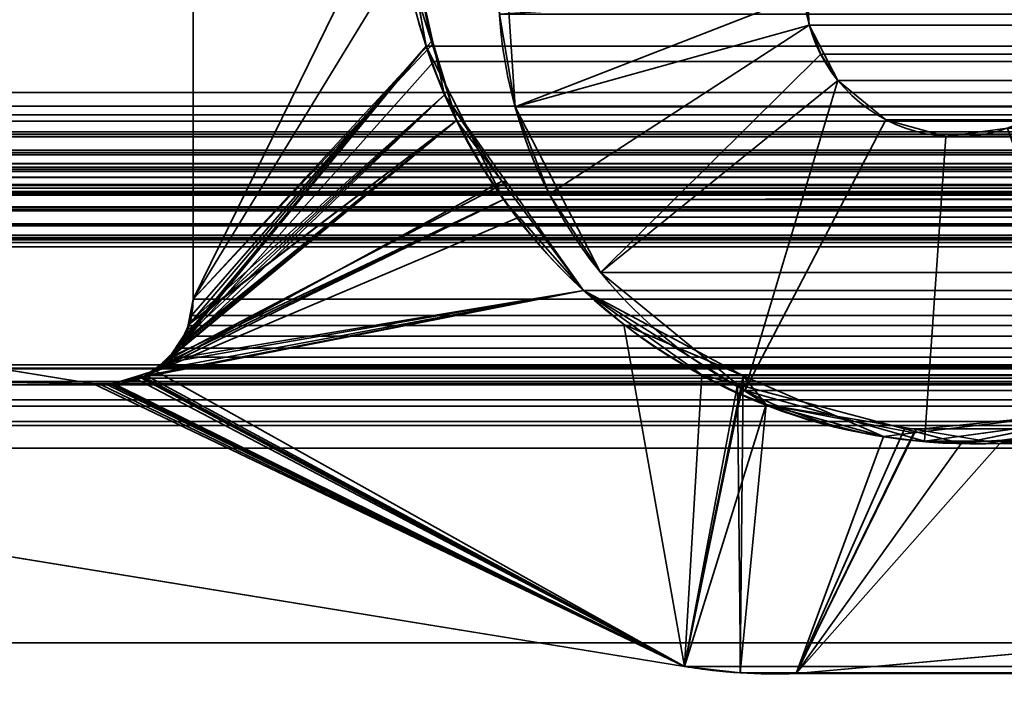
# Model space of a CAD drawing. Header units: millimetres. Extents: x -603 to 3703, y -121 to 193.
# Tile 366 of 656: x 1033.15 to 1037.99, y 3.69 to 7.08. Entities that reach past the tile are written whole.
import ezdxf

# ---------------------------------------------------------------- set-up
doc = ezdxf.new("R2010")
doc.units = ezdxf.units.MM
doc.layers.add('152', color=7, linetype='Continuous', true_color=0xffffff)

# ---------------------------------------------------------------- blocks, each defined once
blk = doc.blocks.new('UG_SURFACE_066')
at = {"layer": '152', "color": 252, "linetype": 'Continuous', "lineweight": 35}
for points in [[(1026, 4.0145, -7.75), (1041, 4.0145, -7.75), (1041, 4.0145, -8.75), (1026, 4.0145, -8.75)], [(1041, 4.0145, -7.75), (1026, 4.0145, -7.75), (1026, -24.9528, -7.75), (1974, -24.9528, -7.75)], [(1026, -24.9528, -8.75), (1026, 4.0145, -8.75), (1041, 4.0145, -8.75)], [(1041, 4.0145, -8.75), (1959, 4.0145, -8.75), (1026, -24.9528, -8.75)], [(1959, 4.0145, -8.75), (1974, 4.0145, -8.75), (1974, -24.9528, -8.75), (1026, -24.9528, -8.75)]]:
    blk.add_3dface(points, dxfattribs=at)
blk = doc.blocks.new('UG_SURFACE_068')
at = {"layer": '152', "color": 7, "linetype": 'Continuous', "lineweight": 35}
for points in [[(1034, 5.7035, -8.75), (1034, 11.8277, -8.75), (1035.0021, 11.5427, -8.75), (1035.0021, 7.7467, -8.75)], [(1035.0021, 7.7467, 2012.2478), (1035.0021, 11.5427, 2012.2478), (1034, 11.8277, 2013.2501), (1034, 5.7035, 2013.2501)], [(1034, 11.8277, -8.75), (1034, 5.7035, -8.75), (1034, 5.7035, 2013.2501), (1034, 11.8277, 2013.2501)], [(1034, 5.7035, -8.75), (1035.0021, 7.7467, -8.75), (1035.179, 6.9591, -8.75)], [(1034, 5.7035, 2013.2501), (1035.035, 7.3975, 2012.2149), (1035.0021, 7.7467, 2012.2478)], [(1035.0021, 7.7467, -8.75), (1035.035, 7.3975, 2012.2149), (1035.1709, 6.9688, 2012.079)], [(1035.1709, 6.9688, 2012.079), (1035.179, 6.9591, -8.75), (1035.0021, 7.7467, -8.75)], [(1035.1709, 6.9688, 2012.079), (1035.035, 7.3975, 2012.2149), (1034, 5.7035, 2013.2501)], [(1034, 5.7035, 2013.2501), (1033.9823, 5.5845, 2013.2678), (1035.2941, 6.5802, 2011.956), (1035.1709, 6.9688, 2012.079)], [(1035.179, 6.9591, -8.75), (1035.1709, 6.9688, 2012.079), (1035.2941, 6.5802, 2011.956)], [(1033.9777, 5.5852, -8.75), (1034, 5.7035, -8.75), (1035.179, 6.9591, -8.75), (1035.2358, 6.7063, -8.75)], [(1035.2941, 6.5802, 2011.956), (1035.2358, 6.7063, -8.75), (1035.179, 6.9591, -8.75)], [(1033.8768, 5.4054, -8.75), (1035.2358, 6.7063, -8.75), (1035.5401, 6.278, -8.75)], [(1035.2358, 6.7063, -8.75), (1033.8768, 5.4054, -8.75), (1033.929, 5.4852, -8.75)], [(1033.929, 5.4852, -8.75), (1033.971, 5.5494, -8.75), (1035.2358, 6.7063, -8.75)], [(1035.2358, 6.7063, -8.75), (1033.971, 5.5494, -8.75), (1033.9777, 5.5852, -8.75)], [(1035.2358, 6.7063, -8.75), (1035.2941, 6.5802, 2011.956), (1035.5169, 6.2824, 2011.7331)], [(1035.5169, 6.2824, 2011.7331), (1035.5401, 6.278, -8.75), (1035.2358, 6.7063, -8.75)], [(1035.5169, 6.2824, 2011.7331), (1035.2941, 6.5802, 2011.956), (1033.8126, 5.3527, 2013.4373)], [(1033.8502, 5.3903, 2013.3998), (1033.8126, 5.3527, 2013.4373), (1035.2941, 6.5802, 2011.956)], [(1035.2941, 6.5802, 2011.956), (1033.9293, 5.4695, 2013.3207), (1033.8502, 5.3903, 2013.3998)], [(1033.9351, 5.4816, 2013.315), (1033.9293, 5.4695, 2013.3207), (1035.2941, 6.5802, 2011.956)], [(1035.2941, 6.5802, 2011.956), (1033.9816, 5.5798, 2013.2685), (1033.9351, 5.4816, 2013.315)], [(1033.9823, 5.5845, 2013.2678), (1033.9816, 5.5798, 2013.2685), (1035.2941, 6.5802, 2011.956)], [(1036.4149, 3.8982, -8.75), (1027.3108, 5.381, -8.75), (1027.2921, 6.3024, -8.75), (1033.5108, 5.2872, -8.75)], [(1033.5108, 5.2872, 2013.7391), (1027.2921, 6.3024, 2019.958), (1027.3108, 5.381, 2019.9392)], [(1033.5108, 5.2872, -8.75), (1027.2921, 6.3024, -8.75), (1027.2921, 6.3024, 2019.958), (1033.5108, 5.2872, 2013.7391)], [(1033.8126, 5.3527, 2013.4373), (1035.9179, 5.7463, 2011.332), (1035.5169, 6.2824, 2011.7331)], [(1035.5401, 6.278, -8.75), (1035.9179, 5.7463, -8.75), (1033.8768, 5.4054, -8.75)], [(1035.5401, 6.278, -8.75), (1035.5169, 6.2824, 2011.7331), (1035.9179, 5.7463, 2011.332)], [(1035.9179, 5.7463, 2011.332), (1035.9179, 5.7463, -8.75), (1035.5401, 6.278, -8.75)], [(1036.4149, 3.8982, -8.75), (1033.7493, 5.3179, -8.75), (1035.9179, 5.7463, -8.75), (1036.6952, 5.2603, -8.75)], [(1035.9179, 5.7463, -8.75), (1033.7493, 5.3179, -8.75), (1033.8508, 5.3876, -8.75)], [(1033.8126, 5.3527, 2013.4373), (1036.4149, 3.8982, 2010.8352), (1036.1161, 5.5793, 2011.1339), (1035.9179, 5.7463, 2011.332)], [(1033.8508, 5.3876, -8.75), (1033.8768, 5.4054, -8.75), (1035.9179, 5.7463, -8.75)], [(1035.9179, 5.7463, -8.75), (1036.1161, 5.5793, 2011.1339), (1036.7016, 5.3266, 2010.5484)], [(1035.9179, 5.7463, -8.75), (1035.9179, 5.7463, 2011.332), (1036.1161, 5.5793, 2011.1339)], [(1036.7016, 5.3266, 2010.5484), (1036.6952, 5.2603, -8.75), (1035.9179, 5.7463, -8.75)], [(1033.9777, 5.5852, -8.75), (1033.9823, 5.5845, 2013.2678), (1034, 5.7035, 2013.2501)], [(1034, 5.7035, 2013.2501), (1034, 5.7035, -8.75), (1033.9777, 5.5852, -8.75)], [(1033.971, 5.5494, -8.75), (1033.9351, 5.4816, 2013.315), (1033.9816, 5.5798, 2013.2685)], [(1033.9816, 5.5798, 2013.2685), (1033.9777, 5.5852, -8.75), (1033.971, 5.5494, -8.75)], [(1033.9816, 5.5798, 2013.2685), (1033.9823, 5.5845, 2013.2678), (1033.9777, 5.5852, -8.75)], [(1036.7016, 5.3266, 2010.5484), (1036.1161, 5.5793, 2011.1339), (1036.4149, 3.8982, 2010.8352)], [(1033.971, 5.5494, -8.75), (1033.929, 5.4852, -8.75), (1033.9351, 5.4816, 2013.315)], [(1033.8768, 5.4054, -8.75), (1033.8502, 5.3903, 2013.3998), (1033.9293, 5.4695, 2013.3207)], [(1033.9293, 5.4695, 2013.3207), (1033.929, 5.4852, -8.75), (1033.8768, 5.4054, -8.75)], [(1033.9293, 5.4695, 2013.3207), (1033.9351, 5.4816, 2013.315), (1033.929, 5.4852, -8.75)], [(1027.3108, 5.381, 2019.9392), (1036.4149, 3.8982, 2010.8352), (1033.5448, 5.2832, 2013.7053), (1033.5108, 5.2872, 2013.7391)], [(1027.3108, 5.381, -8.75), (1036.4149, 3.8982, -8.75), (1036.4149, 3.8982, 2010.8352), (1027.3108, 5.381, 2019.9392)], [(1033.8126, 5.3527, 2013.4373), (1033.8508, 5.3876, -8.75), (1033.7493, 5.3179, -8.75)], [(1033.8126, 5.3527, 2013.4373), (1033.8502, 5.3903, 2013.3998), (1033.8508, 5.3876, -8.75)], [(1033.8768, 5.4054, -8.75), (1033.8508, 5.3876, -8.75), (1033.8502, 5.3903, 2013.3998)], [(1033.6096, 5.2884, -8.75), (1033.6103, 5.2858, 2013.6397), (1033.7409, 5.329, 2013.509)], [(1033.7409, 5.329, 2013.509), (1033.7429, 5.3165, -8.75), (1033.6096, 5.2884, -8.75)], [(1033.7409, 5.329, 2013.509), (1033.6103, 5.2858, 2013.6397), (1036.4149, 3.8982, 2010.8352)], [(1036.4149, 3.8982, 2010.8352), (1033.8126, 5.3527, 2013.4373), (1033.7409, 5.329, 2013.509)], [(1033.7493, 5.3179, -8.75), (1033.7409, 5.329, 2013.509), (1033.8126, 5.3527, 2013.4373)], [(1033.7493, 5.3179, -8.75), (1033.7429, 5.3165, -8.75), (1033.7409, 5.329, 2013.509)], [(1036.7016, 5.3266, 2010.5484), (1036.4149, 3.8982, 2010.8352), (1036.6882, 3.8675, 2010.5617)], [(1036.6882, 3.8675, 2010.5617), (1036.9631, 3.8635, 2010.2868), (1037.3914, 5.0287, 2009.8586), (1036.7016, 5.3266, 2010.5484)], [(1036.815, 5.1854, -8.75), (1036.6952, 5.2603, -8.75), (1036.7016, 5.3266, 2010.5484)], [(1036.815, 5.1854, -8.75), (1036.7016, 5.3266, 2010.5484), (1037.3914, 5.0287, 2009.8586)], [(1033.5108, 5.2872, -8.75), (1033.5448, 5.2832, -8.75), (1036.4149, 3.8982, -8.75)], [(1033.5448, 5.2832, -8.75), (1033.5108, 5.2872, -8.75), (1033.5108, 5.2872, 2013.7391), (1033.5448, 5.2832, 2013.7053)], [(1033.5448, 5.2832, -8.75), (1033.5788, 5.2819, -8.75), (1036.4149, 3.8982, -8.75)], [(1033.5788, 5.2819, 2013.6712), (1033.5448, 5.2832, 2013.7053), (1036.4149, 3.8982, 2010.8352)], [(1033.5448, 5.2832, 2013.7053), (1033.5788, 5.2819, 2013.6712), (1033.5788, 5.2819, -8.75), (1033.5448, 5.2832, -8.75)], [(1036.4149, 3.8982, -8.75), (1033.5788, 5.2819, -8.75), (1033.6096, 5.2884, -8.75)], [(1033.6003, 5.2825, 2013.6497), (1033.6096, 5.2884, -8.75), (1033.5788, 5.2819, -8.75)], [(1036.4149, 3.8982, 2010.8352), (1033.6003, 5.2825, 2013.6497), (1033.5788, 5.2819, 2013.6712)], [(1033.5788, 5.2819, -8.75), (1033.5788, 5.2819, 2013.6712), (1033.6003, 5.2825, 2013.6497)], [(1033.6003, 5.2825, 2013.6497), (1033.6103, 5.2858, 2013.6397), (1033.6096, 5.2884, -8.75)], [(1033.6103, 5.2858, 2013.6397), (1033.6003, 5.2825, 2013.6497), (1036.4149, 3.8982, 2010.8352)], [(1036.4149, 3.8982, -8.75), (1033.6096, 5.2884, -8.75), (1033.7429, 5.3165, -8.75)], [(1033.7429, 5.3165, -8.75), (1033.7493, 5.3179, -8.75), (1036.4149, 3.8982, -8.75)], [(1036.6952, 5.2603, -8.75), (1036.815, 5.1854, -8.75), (1036.4149, 3.8982, -8.75)], [(1036.6882, 3.8675, -8.75), (1036.4149, 3.8982, -8.75), (1036.815, 5.1854, -8.75)], [(1036.815, 5.1854, -8.75), (1037.5521, 5.0629, -8.75), (1036.9631, 3.8635, -8.75), (1036.6882, 3.8675, -8.75)], [(1036.815, 5.1854, -8.75), (1037.3914, 5.0287, 2009.8586), (1037.5408, 5.0464, 2009.7091)], [(1037.5408, 5.0464, 2009.7091), (1037.5521, 5.0629, -8.75), (1036.815, 5.1854, -8.75)], [(1038.375, 5.1452, 2008.8751), (1037.5408, 5.0464, 2009.7091), (1036.9631, 3.8635, 2010.2868), (1039.6658, 4.1071, 2007.5841)], [(1037.5521, 5.0629, -8.75), (1037.5408, 5.0464, 2009.7091), (1038.375, 5.1452, 2008.8751)], [(1038.375, 5.1452, 2008.8751), (1037.9633, 4.9946, -8.75), (1037.5521, 5.0629, -8.75)], [(1038.375, 5.1452, 2008.8751), (1038.3707, 5.0877, -8.75), (1037.9633, 4.9946, -8.75)], [(1039.6658, 4.1071, -8.75), (1036.9631, 3.8635, -8.75), (1037.9633, 4.9946, -8.75), (1038.3707, 5.0877, -8.75)], [(1037.5521, 5.0629, -8.75), (1037.9633, 4.9946, -8.75), (1036.9631, 3.8635, -8.75)], [(1037.5408, 5.0464, 2009.7091), (1037.3914, 5.0287, 2009.8586), (1036.9631, 3.8635, 2010.2868)], [(1036.9631, 3.8635, -8.75), (1039.6658, 4.1071, -8.75), (1039.6658, 4.1071, 2007.5841), (1036.9631, 3.8635, 2010.2868)], [(1036.6882, 3.8675, 2010.5617), (1036.4149, 3.8982, 2010.8352), (1036.4149, 3.8982, -8.75), (1036.6882, 3.8675, -8.75)], [(1036.6882, 3.8675, -8.75), (1036.9631, 3.8635, -8.75), (1036.9631, 3.8635, 2010.2868), (1036.6882, 3.8675, 2010.5617)]]:
    blk.add_3dface(points, dxfattribs=at)
blk = doc.blocks.new('UG_SURFACE_069')
at = {"layer": '152', "color": 7, "linetype": 'Continuous', "lineweight": 35}
for points in [[(1026.9384, 6.7187, 2020.3116), (1026.9384, 11.8663, 2020.3116), (1973.0616, 11.8663, 2020.3116), (1973.0616, 6.7187, 2020.3116)], [(1034, 11.8277, 2013.2501), (1034, 5.7035, 2013.2501), (1966, 5.7035, 2013.2501), (1966, 11.8277, 2013.2501)], [(1035.0021, 11.5427, 2012.2478), (1035.0021, 7.7467, 2012.2478), (1034, 5.7035, 2013.2501), (1034, 11.8277, 2013.2501)], [(1035.0021, 7.7467, 2012.2478), (1035.1443, 6.9462, 2012.1057), (1033.9923, 5.6228, 2013.2577), (1034, 5.7035, 2013.2501)], [(1035.0021, 7.7467, 2012.2478), (1964.9979, 7.7467, 2012.2478), (1964.8557, 6.9462, 2012.1057)], [(1035.1443, 6.9462, 2012.1057), (1035.0021, 7.7467, 2012.2478), (1964.8557, 6.9462, 2012.1057)], [(1975.4353, 6.5775, 2022.6853), (1974.0888, 7.3541, 2021.3387), (1025.9112, 7.3541, 2021.3387), (1024.5647, 6.5775, 2022.6853)], [(1033.8895, 5.4187, 2013.3605), (1035.1443, 6.9462, 2012.1057), (1035.1824, 6.8709, 2012.0678)], [(1035.1443, 6.9462, 2012.1057), (1033.8895, 5.4187, 2013.3605), (1033.919, 5.4624, 2013.3309)], [(1033.919, 5.4624, 2013.3309), (1033.9587, 5.521, 2013.2914), (1035.1443, 6.9462, 2012.1057)], [(1035.1443, 6.9462, 2012.1057), (1033.9587, 5.521, 2013.2914), (1033.9758, 5.5731, 2013.2742)], [(1033.9758, 5.5731, 2013.2742), (1033.9923, 5.6228, 2013.2577), (1035.1443, 6.9462, 2012.1057)], [(1964.8557, 6.9462, 2012.1057), (1964.8176, 6.8709, 2012.0678), (1035.1824, 6.8709, 2012.0678), (1035.1443, 6.9462, 2012.1057)], [(1035.1824, 6.8709, 2012.0678), (1035.5245, 6.1935, 2011.7254), (1033.8895, 5.4187, 2013.3605)], [(1035.5245, 6.1935, 2011.7254), (1035.1824, 6.8709, 2012.0678), (1964.8176, 6.8709, 2012.0678)], [(1035.5245, 6.1935, 2011.7254), (1964.8176, 6.8709, 2012.0678), (1964.4755, 6.1935, 2011.7254)], [(1026.9384, 6.7187, 2020.3116), (1973.0564, 6.6534, 2020.3063), (1973.0557, 6.6507, 2020.3056)], [(1026.9384, 6.7187, 2020.3116), (1973.0616, 6.7187, 2020.3116), (1973.0564, 6.6534, 2020.3063)], [(1973.0557, 6.6507, 2020.3056), (1026.9474, 6.6514, 2020.3025), (1026.9384, 6.7187, 2020.3116)], [(1026.9474, 6.6514, 2020.3025), (1973.0557, 6.6507, 2020.3056), (1973.0271, 6.5518, 2020.277)], [(1026.9531, 6.6087, 2020.2971), (1026.9474, 6.6514, 2020.3025), (1973.0271, 6.5518, 2020.277)], [(1026.9531, 6.6087, 2020.2971), (1973.0271, 6.5518, 2020.277), (1973.012, 6.5272, 2020.262)], [(1973.012, 6.5272, 2020.262), (1026.9871, 6.5254, 2020.263), (1026.9531, 6.6087, 2020.2971)], [(1024.5647, 6.5775, 2022.6853), (1024.4948, 6.5146, 2022.7554), (1975.5043, 6.5123, 2022.7542)], [(1975.5043, 6.5123, 2022.7542), (1975.4353, 6.5775, 2022.6853), (1024.5647, 6.5775, 2022.6853)], [(1024.48, 6.5013, 2022.7702), (1024.4424, 6.4348, 2022.8076), (1975.5571, 6.4344, 2022.8071)], [(1024.4948, 6.5146, 2022.7554), (1024.48, 6.5013, 2022.7702), (1975.5294, 6.4886, 2022.7795)], [(1024.48, 6.5013, 2022.7702), (1975.5571, 6.4344, 2022.8071), (1975.5294, 6.4886, 2022.7795)], [(1975.5294, 6.4886, 2022.7795), (1975.5043, 6.5123, 2022.7542), (1024.4948, 6.5146, 2022.7554)], [(1026.9926, 6.5122, 2020.2575), (1026.9871, 6.5254, 2020.263), (1973.012, 6.5272, 2020.262)], [(1026.9926, 6.5122, 2020.2575), (1973.012, 6.5272, 2020.262), (1972.9639, 6.449, 2020.2138)], [(1026.9926, 6.5122, 2020.2575), (1972.9639, 6.449, 2020.2138), (1972.9353, 6.4248, 2020.1855)], [(1972.9353, 6.4248, 2020.1855), (1027.0636, 6.4213, 2020.1864), (1026.9926, 6.5122, 2020.2575)], [(1024.4424, 6.4348, 2022.8076), (1024.4366, 6.4244, 2022.8133), (1975.5626, 6.4236, 2022.8126)], [(1975.5626, 6.4236, 2022.8126), (1975.5571, 6.4344, 2022.8071), (1024.4424, 6.4348, 2022.8076)], [(1024.4354, 6.4222, 2022.8148), (1024.4159, 6.3416, 2022.8341), (1975.5839, 6.331, 2022.8341)], [(1024.4366, 6.4244, 2022.8133), (1024.4354, 6.4222, 2022.8148), (1975.5681, 6.4131, 2022.8181)], [(1024.4354, 6.4222, 2022.8148), (1975.5839, 6.331, 2022.8341), (1975.5681, 6.4131, 2022.8181)], [(1975.5681, 6.4131, 2022.8181), (1975.5626, 6.4236, 2022.8126), (1024.4366, 6.4244, 2022.8133)], [(1027.0704, 6.4125, 2020.1795), (1027.0636, 6.4213, 2020.1864), (1972.9353, 6.4248, 2020.1855)], [(1027.1249, 6.3688, 2020.1252), (1027.0704, 6.4125, 2020.1795), (1972.9353, 6.4248, 2020.1855)], [(1027.1249, 6.3688, 2020.1252), (1972.9353, 6.4248, 2020.1855), (1972.8527, 6.3547, 2020.1027)], [(1024.4159, 6.3416, 2022.8341), (1024.4154, 6.3315, 2022.8345), (1975.5839, 6.331, 2022.8341)], [(1027.1249, 6.3688, 2020.1252), (1972.8527, 6.3547, 2020.1027), (1972.8342, 6.3481, 2020.0841)], [(1972.8342, 6.3481, 2020.0841), (1027.1665, 6.3523, 2020.0834), (1027.1249, 6.3688, 2020.1252)], [(1027.1665, 6.3523, 2020.0834), (1972.8342, 6.3481, 2020.0841), (1972.7079, 6.3024, 2019.958)], [(1972.7079, 6.3024, 2019.958), (1027.2921, 6.3024, 2019.958), (1027.1665, 6.3523, 2020.0834)], [(1975.5791, 6.243, 2022.8291), (1024.4154, 6.3315, 2022.8345), (1024.4142, 6.3011, 2022.836)], [(1024.4142, 6.3011, 2022.836), (1024.4235, 6.2316, 2022.8267), (1975.5765, 6.2316, 2022.8267)], [(1975.5765, 6.2316, 2022.8267), (1975.5791, 6.243, 2022.8291), (1024.4142, 6.3011, 2022.836)], [(1024.4154, 6.3315, 2022.8345), (1975.5791, 6.243, 2022.8291), (1975.5856, 6.3226, 2022.8357)], [(1975.5856, 6.3226, 2022.8357), (1975.5839, 6.331, 2022.8341), (1024.4154, 6.3315, 2022.8345)], [(1033.5108, 5.2872, 2013.7391), (1027.2921, 6.3024, 2019.958), (1972.7079, 6.3024, 2019.958), (1966.4892, 5.2872, 2013.7391)], [(1036.4149, 3.8982, 2010.8352), (1027.3108, 5.381, 2019.9392), (1027.2921, 6.3024, 2019.958), (1033.5108, 5.2872, 2013.7391)], [(1974.5291, 6.2483, 2021.7791), (1975.1931, 6.0016, 2022.4433), (1024.8069, 6.0016, 2022.4433), (1025.4709, 6.2483, 2021.7791)], [(1025.4709, 6.2483, 2021.7791), (1025.5657, 6.2609, 2021.6842), (1974.4343, 6.2604, 2021.6842)], [(1974.4343, 6.2604, 2021.6842), (1974.5291, 6.2483, 2021.7791), (1025.4709, 6.2483, 2021.7791)], [(1974.395, 6.2655, 2021.6451), (1025.5657, 6.2609, 2021.6842), (1025.6022, 6.2657, 2021.6477)], [(1974.395, 6.2655, 2021.6451), (1974.4343, 6.2604, 2021.6842), (1025.5657, 6.2609, 2021.6842)], [(1025.6022, 6.2657, 2021.6477), (1974.3432, 6.248, 2021.5931), (1974.395, 6.2655, 2021.6451)], [(1025.6022, 6.2657, 2021.6477), (1025.6568, 6.2479, 2021.5931), (1974.3432, 6.248, 2021.5931)], [(1974.2714, 6.2239, 2021.5213), (1974.3432, 6.248, 2021.5931), (1025.6568, 6.2479, 2021.5931)], [(1974.2714, 6.2239, 2021.5213), (1025.6568, 6.2479, 2021.5931), (1025.7264, 6.2251, 2021.5235)], [(1024.4235, 6.2316, 2022.8267), (1024.4275, 6.2218, 2022.8224), (1975.5722, 6.222, 2022.8224)], [(1975.5722, 6.222, 2022.8224), (1975.5765, 6.2316, 2022.8267), (1024.4235, 6.2316, 2022.8267)], [(1975.5722, 6.222, 2022.8224), (1024.4275, 6.2218, 2022.8224), (1024.4596, 6.1447, 2022.7904)], [(1975.5722, 6.222, 2022.8224), (1024.4596, 6.1447, 2022.7904), (1024.4656, 6.1377, 2022.7845)], [(1024.4656, 6.1377, 2022.7845), (1975.5346, 6.1368, 2022.7845), (1975.5722, 6.222, 2022.8224)], [(1025.7264, 6.2251, 2021.5235), (1974.2602, 6.214, 2021.5101), (1974.2714, 6.2239, 2021.5213)], [(1025.7264, 6.2251, 2021.5235), (1025.7397, 6.2137, 2021.5104), (1974.2602, 6.214, 2021.5101)], [(1974.2602, 6.214, 2021.5101), (1025.7397, 6.2137, 2021.5104), (1025.8064, 6.1556, 2021.4436)], [(1025.8064, 6.1556, 2021.4436), (1974.1937, 6.1552, 2021.4436), (1974.2602, 6.214, 2021.5101)], [(1033.7698, 5.3276, 2013.4802), (1035.5245, 6.1935, 2011.7254), (1035.602, 6.1054, 2011.6479)], [(1035.5245, 6.1935, 2011.7254), (1033.7698, 5.3276, 2013.4802), (1033.8291, 5.3727, 2013.4208)], [(1033.8291, 5.3727, 2013.4208), (1033.8895, 5.4187, 2013.3605), (1035.5245, 6.1935, 2011.7254)], [(1964.4755, 6.1935, 2011.7254), (1964.398, 6.1054, 2011.6479), (1035.602, 6.1054, 2011.6479), (1035.5245, 6.1935, 2011.7254)], [(1974.1917, 6.1535, 2021.4417), (1025.8064, 6.1556, 2021.4436), (1025.8069, 6.1552, 2021.4431)], [(1974.1917, 6.1535, 2021.4417), (1974.1937, 6.1552, 2021.4436), (1025.8064, 6.1556, 2021.4436)], [(1025.8069, 6.1552, 2021.4431), (1974.1465, 6.0731, 2021.3964), (1974.1917, 6.1535, 2021.4417)], [(1025.8069, 6.1552, 2021.4431), (1025.8535, 6.0731, 2021.3964), (1974.1465, 6.0731, 2021.3964)], [(1975.5346, 6.1368, 2022.7845), (1024.4656, 6.1377, 2022.7845), (1024.5267, 6.0664, 2022.7234)], [(1975.5328, 6.1326, 2022.7828), (1975.5346, 6.1368, 2022.7845), (1024.5267, 6.0664, 2022.7234)], [(1975.5328, 6.1326, 2022.7828), (1024.5267, 6.0664, 2022.7234), (1024.5314, 6.0638, 2022.7187)], [(1024.5314, 6.0638, 2022.7187), (1975.468, 6.0644, 2022.718), (1975.5328, 6.1326, 2022.7828)], [(1035.602, 6.1054, 2011.6479), (1035.9179, 5.7463, 2011.332), (1033.7698, 5.3276, 2013.4802)], [(1035.602, 6.1054, 2011.6479), (1964.398, 6.1054, 2011.6479), (1964.0821, 5.7463, 2011.332), (1035.9179, 5.7463, 2011.332)], [(1975.4593, 6.0552, 2022.7094), (1975.468, 6.0644, 2022.718), (1024.5314, 6.0638, 2022.7187)], [(1024.5314, 6.0638, 2022.7187), (1024.616, 6.018, 2022.634), (1975.3838, 6.0204, 2022.6338)], [(1975.3838, 6.0204, 2022.6338), (1975.4593, 6.0552, 2022.7094), (1024.5314, 6.0638, 2022.7187)], [(1974.1328, 6.0214, 2021.3828), (1025.8535, 6.0731, 2021.3964), (1025.8715, 5.981, 2021.3785)], [(1974.1328, 6.0214, 2021.3828), (1974.1465, 6.0731, 2021.3964), (1025.8535, 6.0731, 2021.3964)], [(1975.3838, 6.0204, 2022.6338), (1024.616, 6.018, 2022.634), (1024.6392, 6.0054, 2022.6107)], [(1975.3387, 5.9996, 2022.5887), (1975.3838, 6.0204, 2022.6338), (1024.6392, 6.0054, 2022.6107)], [(1024.6392, 6.0054, 2022.6107), (1024.7071, 5.999, 2022.543), (1975.2933, 6.0002, 2022.5432)], [(1975.2933, 6.0002, 2022.5432), (1975.3387, 5.9996, 2022.5887), (1024.6392, 6.0054, 2022.6107)], [(1024.7071, 5.999, 2022.543), (1024.763, 5.9938, 2022.4869), (1975.1931, 6.0016, 2022.4433)], [(1975.1931, 6.0016, 2022.4433), (1975.2933, 6.0002, 2022.5432), (1024.7071, 5.999, 2022.543)], [(1024.763, 5.9938, 2022.4869), (1024.8069, 6.0016, 2022.4433), (1975.1931, 6.0016, 2022.4433)], [(1025.8715, 5.981, 2021.3785), (1974.1284, 5.9608, 2021.3785), (1974.1328, 6.0214, 2021.3828)], [(1974.175, 2.6459, 2021.425), (1974.1284, 5.9608, 2021.3785), (1025.8716, 5.9608, 2021.3785), (1025.825, 2.6459, 2021.425)], [(1025.8715, 5.981, 2021.3785), (1025.8716, 5.9608, 2021.3785), (1974.1284, 5.9608, 2021.3785)], [(1035.9179, 5.7463, 2011.332), (1036.5, 5.3308, 2010.7501), (1036.4149, 3.8982, 2010.8352), (1033.7698, 5.3276, 2013.4802)], [(1036.5, 5.3308, 2010.7501), (1035.9179, 5.7463, 2011.332), (1964.0821, 5.7463, 2011.332)], [(1036.5, 5.3308, 2010.7501), (1964.0821, 5.7463, 2011.332), (1963.5, 5.3308, 2010.7501)], [(1966.0145, 5.5934, 2013.2644), (1034, 5.7035, 2013.2501), (1033.9923, 5.6228, 2013.2577)], [(1966.0145, 5.5934, 2013.2644), (1966, 5.7035, 2013.2501), (1034, 5.7035, 2013.2501)], [(1033.9923, 5.6228, 2013.2577), (1033.9758, 5.5731, 2013.2742), (1966.023, 5.5726, 2013.273)], [(1033.9923, 5.6228, 2013.2577), (1966.023, 5.5726, 2013.273), (1966.0145, 5.5934, 2013.2644)], [(1966.054, 5.4968, 2013.304), (1033.9758, 5.5731, 2013.2742), (1033.9587, 5.521, 2013.2914)], [(1966.054, 5.4968, 2013.304), (1966.023, 5.5726, 2013.273), (1033.9758, 5.5731, 2013.2742)], [(1033.9587, 5.521, 2013.2914), (1033.919, 5.4624, 2013.3309), (1966.0809, 5.4629, 2013.3309)], [(1033.9587, 5.521, 2013.2914), (1966.0809, 5.4629, 2013.3309), (1966.054, 5.4968, 2013.304)], [(1033.8895, 5.4187, 2013.3605), (1033.8291, 5.3727, 2013.4208), (1966.1702, 5.3721, 2013.4203)], [(1966.1372, 5.392, 2013.3872), (1033.919, 5.4624, 2013.3309), (1033.8895, 5.4187, 2013.3605)], [(1033.8895, 5.4187, 2013.3605), (1966.1702, 5.3721, 2013.4203), (1966.1372, 5.392, 2013.3872)], [(1966.1372, 5.392, 2013.3872), (1966.0809, 5.4629, 2013.3309), (1033.919, 5.4624, 2013.3309)], [(1972.7163, 5.3809, 2019.9664), (1027.1747, 5.3615, 2020.0753), (1027.1783, 5.3634, 2020.0717)], [(1972.7163, 5.3809, 2019.9664), (1972.8245, 5.3519, 2020.0744), (1027.1747, 5.3615, 2020.0753)], [(1027.1783, 5.3634, 2020.0717), (1027.3108, 5.381, 2019.9392), (1972.6892, 5.381, 2019.9392)], [(1972.6892, 5.381, 2019.9392), (1972.7163, 5.3809, 2019.9664), (1027.1783, 5.3634, 2020.0717)], [(1027.3108, 5.381, 2019.9392), (1036.4149, 3.8982, 2010.8352), (1963.5851, 3.8982, 2010.8352), (1972.6892, 5.381, 2019.9392)], [(1966.2793, 5.3064, 2013.5293), (1033.8291, 5.3727, 2013.4208), (1033.7698, 5.3276, 2013.4802)], [(1966.2793, 5.3064, 2013.5293), (1966.1702, 5.3721, 2013.4203), (1033.8291, 5.3727, 2013.4208)], [(1027.0572, 5.2979, 2020.1929), (1027.1747, 5.3615, 2020.0753), (1972.8245, 5.3519, 2020.0744)], [(1972.8245, 5.3519, 2020.0744), (1972.8975, 5.3323, 2020.1476), (1027.0572, 5.2979, 2020.1929)], [(1972.8975, 5.3323, 2020.1476), (1972.9419, 5.297, 2020.1919), (1027.0572, 5.2979, 2020.1929)], [(1033.7698, 5.3276, 2013.4802), (1033.7138, 5.3142, 2013.5362), (1966.2853, 5.3054, 2013.5353)], [(1033.7138, 5.3142, 2013.5362), (1033.7698, 5.3276, 2013.4802), (1036.4149, 3.8982, 2010.8352)], [(1033.7698, 5.3276, 2013.4802), (1966.2853, 5.3054, 2013.5353), (1966.2793, 5.3064, 2013.5293)], [(1036.4149, 3.8982, 2010.8352), (1036.5, 5.3308, 2010.7501), (1036.675, 5.2844, 2010.5751)], [(1963.5, 5.3308, 2010.7501), (1963.325, 5.2844, 2010.5751), (1036.675, 5.2844, 2010.5751), (1036.5, 5.3308, 2010.7501)], [(1973.0203, 5.2345, 2020.2703), (1026.965, 5.2089, 2020.2849), (1027.0281, 5.2822, 2020.2219)], [(1973.0203, 5.2345, 2020.2703), (1027.0281, 5.2822, 2020.2219), (1027.0572, 5.2979, 2020.1929)], [(1027.0572, 5.2979, 2020.1929), (1972.9419, 5.297, 2020.1919), (1973.0203, 5.2345, 2020.2703)], [(1033.5108, 5.2872, 2013.7391), (1966.4725, 5.2849, 2013.7224), (1966.4212, 5.2819, 2013.6712)], [(1033.5108, 5.2872, 2013.7391), (1966.4892, 5.2872, 2013.7391), (1966.4725, 5.2849, 2013.7224)], [(1966.4212, 5.2819, 2013.6712), (1033.5788, 5.2819, 2013.6712), (1033.5108, 5.2872, 2013.7391)], [(1033.5108, 5.2872, 2013.7391), (1033.5788, 5.2819, 2013.6712), (1036.4149, 3.8982, 2010.8352)], [(1966.4068, 5.2844, 2013.6569), (1033.5931, 5.2853, 2013.6569), (1033.5788, 5.2819, 2013.6712)], [(1036.4149, 3.8982, 2010.8352), (1033.5788, 5.2819, 2013.6712), (1033.5931, 5.2853, 2013.6569)], [(1033.5788, 5.2819, 2013.6712), (1966.4212, 5.2819, 2013.6712), (1966.4068, 5.2844, 2013.6569)], [(1966.2853, 5.3054, 2013.5353), (1033.7138, 5.3142, 2013.5362), (1033.5931, 5.2853, 2013.6569)], [(1033.5931, 5.2853, 2013.6569), (1033.7138, 5.3142, 2013.5362), (1036.4149, 3.8982, 2010.8352)], [(1033.5931, 5.2853, 2013.6569), (1966.4068, 5.2844, 2013.6569), (1966.2853, 5.3054, 2013.5353)], [(1036.6899, 3.8674, 2010.5603), (1036.4149, 3.8982, 2010.8352), (1036.675, 5.2844, 2010.5751)], [(1036.675, 5.2844, 2010.5751), (1037.4956, 5.0667, 2009.7544), (1036.9631, 3.8635, 2010.2868), (1036.6899, 3.8674, 2010.5603)], [(1036.675, 5.2844, 2010.5751), (1963.325, 5.2844, 2010.5751), (1962.5044, 5.0667, 2009.7544), (1037.4956, 5.0667, 2009.7544)], [(1973.0203, 5.2345, 2020.2703), (1973.0365, 5.2122, 2020.2866), (1026.965, 5.2089, 2020.2849)], [(1973.0614, 5.178, 2020.3114), (1026.9041, 5.1013, 2020.3459), (1026.9386, 5.178, 2020.3114)], [(1973.0614, 5.178, 2020.3114), (1973.0959, 5.1013, 2020.3459), (1026.9041, 5.1013, 2020.3459)], [(1973.0614, 5.178, 2020.3114), (1026.9386, 5.178, 2020.3114), (1026.965, 5.2089, 2020.2849)], [(1026.965, 5.2089, 2020.2849), (1973.0365, 5.2122, 2020.2866), (1973.0614, 5.178, 2020.3114)], [(1973.1224, 4.9715, 2020.3724), (1026.8776, 4.9715, 2020.3724), (1026.8956, 5.0824, 2020.3543)], [(1026.8956, 5.0824, 2020.3543), (1026.9041, 5.1013, 2020.3459), (1973.0959, 5.1013, 2020.3459), (1973.1044, 5.0824, 2020.3543)], [(1973.1044, 5.0824, 2020.3543), (1973.1224, 4.9715, 2020.3724), (1026.8956, 5.0824, 2020.3543)], [(1039.6658, 4.1071, 2007.5841), (1036.9631, 3.8635, 2010.2868), (1037.7727, 4.9932, 2009.4774), (1038.3565, 5.1129, 2008.8935)], [(1962.2273, 4.9932, 2009.4774), (1038.3565, 5.1129, 2008.8935), (1037.7727, 4.9932, 2009.4774)], [(1037.4956, 5.0667, 2009.7544), (1037.7727, 4.9932, 2009.4774), (1036.9631, 3.8635, 2010.2868)], [(1037.7727, 4.9932, 2009.4774), (1037.4956, 5.0667, 2009.7544), (1962.5044, 5.0667, 2009.7544)], [(1037.7727, 4.9932, 2009.4774), (1962.5044, 5.0667, 2009.7544), (1962.2273, 4.9932, 2009.4774)], [(1026.7951, 2.0412, 2020.4549), (1026.8776, 4.9715, 2020.3724), (1973.1224, 4.9715, 2020.3724), (1973.2049, 2.0412, 2020.4549)], [(1036.9631, 3.8635, 2010.2868), (1039.6658, 4.1071, 2007.5841), (1960.3342, 4.1071, 2007.5841), (1963.0369, 3.8635, 2010.2868)], [(1963.5851, 3.8982, 2010.8352), (1036.4149, 3.8982, 2010.8352), (1036.6899, 3.8674, 2010.5603)], [(1963.3126, 3.8675, 2010.5627), (1963.5851, 3.8982, 2010.8352), (1036.6899, 3.8674, 2010.5603)], [(1963.3126, 3.8675, 2010.5627), (1036.6899, 3.8674, 2010.5603), (1036.9631, 3.8635, 2010.2868)], [(1036.9631, 3.8635, 2010.2868), (1963.0369, 3.8635, 2010.2868), (1963.3126, 3.8675, 2010.5627)]]:
    blk.add_3dface(points, dxfattribs=at)
blk = doc.blocks.new('UG_SURFACE_092')
at = {"layer": '152', "color": 252, "linetype": 'Continuous', "lineweight": 35}
for points in [[(1035.5818, 6.6487, 2011.6682), (1035.5048, 7.1028, 2011.7452), (1035.5219, 7.5631, -8.75)], [(1035.5219, 7.5631, -8.75), (1035.5818, 6.6487, -8.75), (1035.5818, 6.6487, 2011.6682)], [(1037.0073, 7.3544, -8.75), (1037.0272, 7.0496, -8.75), (1035.5818, 6.6487, -8.75), (1035.5219, 7.5631, -8.75)], [(1037.0073, 7.3544, -8.75), (1037.0016, 7.2009, 2010.2484), (1037.0272, 7.0496, 2010.2227)], [(1037.0272, 7.0496, 2010.2227), (1037.0272, 7.0496, -8.75), (1037.0073, 7.3544, -8.75)], [(1037.0016, 7.2009, 2010.2484), (1035.5048, 7.1028, 2011.7452), (1035.5818, 6.6487, 2011.6682)], [(1035.5818, 6.6487, 2011.6682), (1035.7497, 6.2198, 2011.5004), (1037.0272, 7.0496, 2010.2227), (1037.0016, 7.2009, 2010.2484)], [(1037.0272, 7.0496, -8.75), (1037.1672, 6.778, -8.75), (1036.0014, 5.834, -8.75), (1035.5818, 6.6487, -8.75)], [(1037.0833, 6.9066, 2010.1666), (1037.0272, 7.0496, 2010.2227), (1035.7497, 6.2198, 2011.5004), (1036.0014, 5.834, 2011.2486)], [(1037.0272, 7.0496, -8.75), (1037.0833, 6.9066, 2010.1666), (1037.1672, 6.778, 2010.083)], [(1037.0272, 7.0496, -8.75), (1037.0272, 7.0496, 2010.2227), (1037.0833, 6.9066, 2010.1666)], [(1037.1672, 6.778, 2010.083), (1037.1672, 6.778, -8.75), (1037.0272, 7.0496, -8.75)], [(1036.0014, 5.834, 2011.2486), (1036.7111, 5.2542, 2010.5388), (1037.1672, 6.778, 2010.083), (1037.0833, 6.9066, 2010.1666)], [(1036.7111, 5.2542, -8.75), (1036.0014, 5.834, -8.75), (1037.1672, 6.778, -8.75), (1037.4037, 6.5847, -8.75)], [(1036.7111, 5.2542, 2010.5388), (1037.4037, 6.5847, 2009.8462), (1037.1672, 6.778, 2010.083)], [(1037.4037, 6.5847, 2009.8462), (1037.4037, 6.5847, -8.75), (1037.1672, 6.778, -8.75), (1037.1672, 6.778, 2010.083)], [(1035.5818, 6.6487, -8.75), (1036.0014, 5.834, -8.75), (1036.0014, 5.834, 2011.2486)], [(1036.0014, 5.834, 2011.2486), (1035.7497, 6.2198, 2011.5004), (1035.5818, 6.6487, -8.75)], [(1035.7497, 6.2198, 2011.5004), (1035.5818, 6.6487, 2011.6682), (1035.5818, 6.6487, -8.75)], [(1037.6977, 6.5018, 2009.5522), (1037.4037, 6.5847, 2009.8462), (1036.7111, 5.2542, 2010.5388), (1037.593, 5.0055, 2009.6569)], [(1037.4037, 6.5847, -8.75), (1037.6977, 6.5018, -8.75), (1037.593, 5.0055, -8.75), (1036.7111, 5.2542, -8.75)], [(1037.6977, 6.5018, 2009.5522), (1037.6977, 6.5018, -8.75), (1037.4037, 6.5847, -8.75), (1037.4037, 6.5847, 2009.8462)], [(1037.593, 5.0055, 2009.6569), (1038.501, 5.1291, 2008.749), (1038.0003, 6.543, 2009.2497), (1037.6977, 6.5018, 2009.5522)], [(1037.6977, 6.5018, -8.75), (1038.0003, 6.543, -8.75), (1038.501, 5.1291, -8.75), (1037.593, 5.0055, -8.75)], [(1038.0003, 6.543, 2009.2497), (1038.0003, 6.543, -8.75), (1037.6977, 6.5018, -8.75), (1037.6977, 6.5018, 2009.5522)], [(1036.0014, 5.834, 2011.2486), (1036.0014, 5.834, -8.75), (1036.7111, 5.2542, -8.75), (1036.7111, 5.2542, 2010.5388)], [(1036.7111, 5.2542, 2010.5388), (1036.7111, 5.2542, -8.75), (1037.593, 5.0055, -8.75), (1037.593, 5.0055, 2009.6569)], [(1037.593, 5.0055, 2009.6569), (1037.593, 5.0055, -8.75), (1038.501, 5.1291, -8.75), (1038.501, 5.1291, 2008.749)]]:
    blk.add_3dface(points, dxfattribs=at)
blk = doc.blocks.new('UG_SURFACE_093')
at = {"layer": '152', "color": 252, "linetype": 'Continuous', "lineweight": 35}
for points in [[(1035.5818, 6.6487, 2011.6682), (1035.5048, 7.1028, 2011.7452), (1035.5219, 7.5631, -8.75)], [(1035.5219, 7.5631, -8.75), (1035.5818, 6.6487, -8.75), (1035.5818, 6.6487, 2011.6682)], [(1037.0073, 7.3544, -8.75), (1037.0272, 7.0496, -8.75), (1035.5818, 6.6487, -8.75), (1035.5219, 7.5631, -8.75)], [(1037.0073, 7.3544, -8.75), (1037.0016, 7.2009, 2010.2484), (1037.0272, 7.0496, 2010.2227)], [(1037.0272, 7.0496, 2010.2227), (1037.0272, 7.0496, -8.75), (1037.0073, 7.3544, -8.75)], [(1037.0016, 7.2009, 2010.2484), (1035.5048, 7.1028, 2011.7452), (1035.5818, 6.6487, 2011.6682)], [(1035.5818, 6.6487, 2011.6682), (1035.7497, 6.2198, 2011.5004), (1037.0272, 7.0496, 2010.2227), (1037.0016, 7.2009, 2010.2484)], [(1037.0272, 7.0496, -8.75), (1037.1672, 6.778, -8.75), (1036.0014, 5.834, -8.75), (1035.5818, 6.6487, -8.75)], [(1037.0833, 6.9066, 2010.1666), (1037.0272, 7.0496, 2010.2227), (1035.7497, 6.2198, 2011.5004), (1036.0014, 5.834, 2011.2486)], [(1037.0272, 7.0496, -8.75), (1037.0833, 6.9066, 2010.1666), (1037.1672, 6.778, 2010.083)], [(1037.0272, 7.0496, -8.75), (1037.0272, 7.0496, 2010.2227), (1037.0833, 6.9066, 2010.1666)], [(1037.1672, 6.778, 2010.083), (1037.1672, 6.778, -8.75), (1037.0272, 7.0496, -8.75)], [(1036.0014, 5.834, 2011.2486), (1036.7111, 5.2542, 2010.5388), (1037.1672, 6.778, 2010.083), (1037.0833, 6.9066, 2010.1666)], [(1036.7111, 5.2542, -8.75), (1036.0014, 5.834, -8.75), (1037.1672, 6.778, -8.75), (1037.4037, 6.5847, -8.75)], [(1036.7111, 5.2542, 2010.5388), (1037.4037, 6.5847, 2009.8462), (1037.1672, 6.778, 2010.083)], [(1037.4037, 6.5847, 2009.8462), (1037.4037, 6.5847, -8.75), (1037.1672, 6.778, -8.75), (1037.1672, 6.778, 2010.083)], [(1035.5818, 6.6487, -8.75), (1036.0014, 5.834, -8.75), (1036.0014, 5.834, 2011.2486)], [(1036.0014, 5.834, 2011.2486), (1035.7497, 6.2198, 2011.5004), (1035.5818, 6.6487, -8.75)], [(1035.7497, 6.2198, 2011.5004), (1035.5818, 6.6487, 2011.6682), (1035.5818, 6.6487, -8.75)], [(1037.6977, 6.5018, 2009.5522), (1037.4037, 6.5847, 2009.8462), (1036.7111, 5.2542, 2010.5388), (1037.593, 5.0055, 2009.6569)], [(1037.4037, 6.5847, -8.75), (1037.6977, 6.5018, -8.75), (1037.593, 5.0055, -8.75), (1036.7111, 5.2542, -8.75)], [(1037.6977, 6.5018, 2009.5522), (1037.6977, 6.5018, -8.75), (1037.4037, 6.5847, -8.75), (1037.4037, 6.5847, 2009.8462)], [(1037.593, 5.0055, 2009.6569), (1038.501, 5.1291, 2008.749), (1038.0003, 6.543, 2009.2497), (1037.6977, 6.5018, 2009.5522)], [(1037.6977, 6.5018, -8.75), (1038.0003, 6.543, -8.75), (1038.501, 5.1291, -8.75), (1037.593, 5.0055, -8.75)], [(1038.0003, 6.543, 2009.2497), (1038.0003, 6.543, -8.75), (1037.6977, 6.5018, -8.75), (1037.6977, 6.5018, 2009.5522)], [(1036.0014, 5.834, 2011.2486), (1036.0014, 5.834, -8.75), (1036.7111, 5.2542, -8.75), (1036.7111, 5.2542, 2010.5388)], [(1036.7111, 5.2542, 2010.5388), (1036.7111, 5.2542, -8.75), (1037.593, 5.0055, -8.75), (1037.593, 5.0055, 2009.6569)], [(1037.593, 5.0055, 2009.6569), (1037.593, 5.0055, -8.75), (1038.501, 5.1291, -8.75), (1038.501, 5.1291, 2008.749)]]:
    blk.add_3dface(points, dxfattribs=at)
blk = doc.blocks.new('UG_SURFACE_094')
at = {"layer": '152', "color": 252, "linetype": 'Continuous', "lineweight": 35}
for points in [[(1023.5, -29.92, 2023.7501), (1976.5, -29.92, 2023.7501), (1976.5, 14.42, 2023.7501), (1023.5, 14.42, 2023.7501)], [(1025, -29.92, 2022.2499), (1025, 14.42, 2022.2499), (1975, 14.42, 2022.2499), (1975, -29.92, 2022.2499)], [(1035.5818, 6.6487, 2011.6682), (1035.5048, 7.1028, 2011.7452), (1037.0016, 7.2009, 2010.2484)], [(1037.0016, 7.2009, 2010.2484), (1037.0272, 7.0496, 2010.2227), (1035.7497, 6.2198, 2011.5004), (1035.5818, 6.6487, 2011.6682)], [(1962.9984, 7.2009, 2010.2484), (1962.9728, 7.0496, 2010.2227), (1037.0272, 7.0496, 2010.2227), (1037.0016, 7.2009, 2010.2484)], [(1035.5048, 7.1028, 2011.7452), (1035.5818, 6.6487, 2011.6682), (1964.4182, 6.6487, 2011.6682), (1964.4952, 7.1028, 2011.7452)], [(1036.0014, 5.834, 2011.2486), (1035.7497, 6.2198, 2011.5004), (1037.0272, 7.0496, 2010.2227), (1037.0833, 6.9066, 2010.1666)], [(1037.0833, 6.9066, 2010.1666), (1037.0272, 7.0496, 2010.2227), (1962.9728, 7.0496, 2010.2227)], [(1037.0833, 6.9066, 2010.1666), (1962.9728, 7.0496, 2010.2227), (1962.9167, 6.9066, 2010.1666)], [(1037.0833, 6.9066, 2010.1666), (1037.1672, 6.778, 2010.083), (1036.7111, 5.2542, 2010.5388), (1036.0014, 5.834, 2011.2486)], [(1962.9167, 6.9066, 2010.1666), (1962.8328, 6.778, 2010.083), (1037.1672, 6.778, 2010.083), (1037.0833, 6.9066, 2010.1666)], [(1037.1672, 6.778, 2010.083), (1037.4037, 6.5847, 2009.8462), (1036.7111, 5.2542, 2010.5388)], [(1962.5963, 6.5847, 2009.8462), (1037.4037, 6.5847, 2009.8462), (1037.1672, 6.778, 2010.083), (1962.8328, 6.778, 2010.083)], [(1964.2503, 6.2198, 2011.5004), (1035.5818, 6.6487, 2011.6682), (1035.7497, 6.2198, 2011.5004)], [(1964.2503, 6.2198, 2011.5004), (1964.4182, 6.6487, 2011.6682), (1035.5818, 6.6487, 2011.6682)], [(1037.593, 5.0055, 2009.6569), (1036.7111, 5.2542, 2010.5388), (1037.4037, 6.5847, 2009.8462), (1037.6977, 6.5018, 2009.5522)], [(1962.3023, 6.5018, 2009.5522), (1037.6977, 6.5018, 2009.5522), (1037.4037, 6.5847, 2009.8462), (1962.5963, 6.5847, 2009.8462)], [(1037.6977, 6.5018, 2009.5522), (1038.0003, 6.543, 2009.2497), (1038.501, 5.1291, 2008.749), (1037.593, 5.0055, 2009.6569)], [(1961.9997, 6.543, 2009.2497), (1038.0003, 6.543, 2009.2497), (1037.6977, 6.5018, 2009.5522), (1962.3023, 6.5018, 2009.5522)], [(1035.7497, 6.2198, 2011.5004), (1036.0014, 5.834, 2011.2486), (1963.9986, 5.834, 2011.2486), (1964.2503, 6.2198, 2011.5004)], [(1963.9986, 5.834, 2011.2486), (1036.0014, 5.834, 2011.2486), (1036.7111, 5.2542, 2010.5388), (1963.2889, 5.2542, 2010.5388)], [(1963.2889, 5.2542, 2010.5388), (1036.7111, 5.2542, 2010.5388), (1037.593, 5.0055, 2009.6569), (1962.407, 5.0055, 2009.6569)], [(1962.407, 5.0055, 2009.6569), (1037.593, 5.0055, 2009.6569), (1038.501, 5.1291, 2008.749), (1961.499, 5.1291, 2008.749)]]:
    blk.add_3dface(points, dxfattribs=at)
blk = doc.blocks.new('UG_SURFACE_179')
at = {"layer": '152', "color": 252, "linetype": 'Continuous', "lineweight": 35}
for points in [[(2165, -18, 2212.25), (2165, 174.4, 2212.25), (835, 174.4, 2212.25), (835, -18, 2212.25)], [(985, -18, 2062.2499), (985, 174.4, 2062.2499), (2015.0001, 174.4, 2062.2499), (2015.0001, -18, 2062.2499)]]:
    blk.add_3dface(points, dxfattribs=at)

msp = doc.modelspace()

# ---------------------------------------------------------------- linework, layer by layer
at = {"layer": '152', "color": 7, "linetype": 'Continuous', "lineweight": 35}
for p, q in [((1034, 5.7035, 2013.25), (1034, 11.8277, 2013.25)), ((1034, 11.8277, -8.75), (1034, 5.7035, -8.75)), ((1034, 5.7035, 2013.25), (1034, 11.8277, 2013.25)), ((1026.9385, 6.7187, 2020.3115), (1973.0615, 6.7187, 2020.3115)), ((1975.4353, 6.5775, 2022.6853), (1024.5647, 6.5775, 2022.6853)), ((1027.2921, 6.3024, 2019.9579), (1033.5108, 5.2872, 2013.7392)), ((1033.5108, 5.2872, -8.75), (1027.2921, 6.3024, -8.75)), ((1027.2921, 6.3024, 2019.9579), (1033.5108, 5.2872, 2013.7392)), ((1027.2921, 6.3024, 2019.9579), (1972.7079, 6.3024, 2019.9579)), ((1974.5291, 6.2483, 2021.7791), (1025.4709, 6.2483, 2021.7791)), ((1975.5766, 6.2316, 2022.8266), (1024.4234, 6.2316, 2022.8266)), ((1974.1465, 6.0731, 2021.3965), (1025.8535, 6.0731, 2021.3965)), ((1975.1932, 6.0016, 2022.4432), (1024.8068, 6.0016, 2022.4432)), ((1025.8716, 5.9608, 2021.3784), (1974.1284, 5.9608, 2021.3784)), ((1035.9179, 5.7463, 2011.3321), (1035.9179, 5.7463, -8.75)), ((1964.0821, 5.7463, 2011.3321), (1035.9179, 5.7463, 2011.3321)), ((1034, 5.7035, -8.75), (1034, 5.7035, 2013.25)), ((1034, 5.7035, 2013.25), (1966, 5.7035, 2013.25)), ((1036.4148, 3.8982, 2010.8352), (1027.3109, 5.381, 2019.9391)), ((1027.3109, 5.381, -8.75), (1036.4148, 3.8982, -8.75)), ((1036.4148, 3.8982, 2010.8352), (1027.3109, 5.381, 2019.9391)), ((1027.3109, 5.381, 2019.9391), (1972.6891, 5.381, 2019.9391)), ((1033.5108, 5.2872, -8.75), (1033.5108, 5.2872, 2013.7392)), ((1033.5108, 5.2872, 2013.7392), (1966.4892, 5.2872, 2013.7392)), ((1033.5788, 5.2819, -8.75), (1033.5788, 5.2819, 2013.6712)), ((1033.5788, 5.2819, 2013.6712), (1966.4212, 5.2819, 2013.6712)), ((1026.8776, 4.9715, 2020.3724), (1973.1224, 4.9715, 2020.3724)), ((1039.6658, 4.1071, 2007.5842), (1036.9632, 3.8635, 2010.2868)), ((1039.6658, 4.1071, -8.75), (1036.9632, 3.8635, -8.75)), ((1039.6658, 4.1071, 2007.5842), (1036.9632, 3.8635, 2010.2868)), ((1036.4148, 3.8982, 2010.8352), (1963.5852, 3.8982, 2010.8352)), ((1036.4148, 3.8982, -8.75), (1036.4148, 3.8982, 2010.8352)), ((1036.9632, 3.8635, -8.75), (1036.9632, 3.8635, 2010.2868)), ((1036.9632, 3.8635, 2010.2868), (1963.0368, 3.8635, 2010.2868))]:
    msp.add_line(p, q, dxfattribs=at)
at = {"layer": '152', "color": 252, "linetype": 'Continuous', "lineweight": 35}
for p, q in [((1041, 4.0145, -7.75), (1026, 4.0145, -7.75)), ((1041, 4.0145, -8.75), (1026, 4.0145, -8.75))]:
    msp.add_line(p, q, dxfattribs=at)
at = {"layer": '152', "color": 252, "linetype": 'Continuous', "lineweight": 35, "extrusion": (0, 0, -1)}
for radius in [2.25, 2.25, 0.75, 0.75]:
    msp.add_arc((-1037.75, 7.25, 8.75), radius, 180, 8, dxfattribs=at)
at = {"layer": '152', "color": 252, "linetype": 'Continuous', "lineweight": 35, "extrusion": (0.707107, 6.12323e-17, 0.707107)}
for major_axis in [(-2.25, 0, 2.25), (-2.25, 0, 2.25), (-2.25, 0, 2.25), (-0.75, 0, 0.75), (-0.75, 0, 0.75), (-0.75, 0, 0.75)]:
    msp.add_ellipse((1037.75, 7.25, 2009.5), major_axis=major_axis, ratio=0.707107, start_param=6.143559, end_param=9.424778, dxfattribs=at)
at = {"layer": '152', "color": 7, "linetype": 'Continuous', "lineweight": 35}
for points in [[(1035.9179, 5.7463, 2011.3321), (1035.4257, 6.1997, 2011.8243), (1035.0292, 6.9122, 2012.2208), (1035.0021, 7.7467, 2012.2479)], [(1035.9179, 5.7463, 2011.3321), (1035.3568, 6.2631, 2011.8932), (1035.0269, 6.9842, 2012.2231), (1035.0021, 7.7467, 2012.2479)], [(1035.9179, 5.7463, -8.75), (1035.3568, 6.2631, -8.75), (1035.0269, 6.9842, -8.75), (1035.0021, 7.7467, -8.75)], [(1039.9408, 5.9099, -8.75), (1038.8754, 4.7534, -8.75), (1037.074, 4.6801, -8.75), (1035.9179, 5.7463, -8.75)], [(1039.9408, 5.9099, 2007.3092), (1038.8754, 4.7534, 2008.3746), (1037.074, 4.6801, 2010.176), (1035.9179, 5.7463, 2011.3321)], [(1033.5788, 5.2819, -8.75), (1033.8117, 5.2819, -8.75), (1034, 5.4706, -8.75), (1034, 5.7035, -8.75)], [(1034, 5.7035, 2013.25), (1034, 5.4706, 2013.25), (1033.8117, 5.2819, 2013.4383), (1033.5788, 5.2819, 2013.6712)], [(1033.5108, 5.2872, -8.75), (1033.5335, 5.2837, -8.75), (1033.5561, 5.2819, -8.75), (1033.5788, 5.2819, -8.75)], [(1033.5788, 5.2819, 2013.6712), (1033.5561, 5.2819, 2013.6939), (1033.5335, 5.2837, 2013.7165), (1033.5108, 5.2872, 2013.7392)], [(1036.9632, 3.8635, -8.75), (1036.7798, 3.8571, -8.75), (1036.5961, 3.8688, -8.75), (1036.4148, 3.8982, -8.75)], [(1036.9632, 3.8635, 2010.2868), (1036.7798, 3.8571, 2010.4702), (1036.5961, 3.8688, 2010.6539), (1036.4148, 3.8982, 2010.8352)]]:
    msp.add_open_spline(points, degree=3, dxfattribs=at)
for points, knots in [([(1039.9408, 5.9099, 2007.3092), (1039.371, 5.2914, 2007.879), (1038.6602, 5.0196, 2008.5898), (1037.2394, 4.9686, 2010.0106), (1036.5184, 5.1925, 2010.7316), (1035.9179, 5.7463, 2011.3321)], [0, 0, 0, 0, 0.5, 0.5, 1, 1, 1, 1]), ([(1033.5788, 5.2819, 2013.6712), (1033.6434, 5.2819, 2013.6066), (1033.7091, 5.2966, 2013.5409), (1033.8125, 5.3493, 2013.4375), (1033.8537, 5.3796, 2013.3963), (1033.9159, 5.4476, 2013.3341), (1033.9399, 5.482, 2013.3101), (1033.9735, 5.552, 2013.2765), (1033.9853, 5.5867, 2013.2647), (1033.9974, 5.649, 2013.2526), (1034, 5.6764, 2013.25), (1034, 5.7035, 2013.25)], [0, 0, 0, 0, 0.34374, 0.34374, 0.583452, 0.583452, 0.759558, 0.759558, 0.899358, 0.899358, 1, 1, 1, 1]), ([(1033.5108, 5.2872, 2013.7392), (1033.5136, 5.2868, 2013.7364), (1033.5165, 5.2864, 2013.7335), (1033.5221, 5.2856, 2013.7279), (1033.525, 5.2852, 2013.725), (1033.5307, 5.2846, 2013.7193), (1033.5335, 5.2843, 2013.7165), (1033.5392, 5.2837, 2013.7108), (1033.542, 5.2835, 2013.708), (1033.5477, 5.283, 2013.7023), (1033.5506, 5.2828, 2013.6994), (1033.5563, 5.2825, 2013.6937), (1033.5591, 5.2823, 2013.6909), (1033.5676, 5.282, 2013.6824), (1033.5732, 5.2819, 2013.6768), (1033.5788, 5.2819, 2013.6712)], [0, 0, 0, 0, 0.125508, 0.125508, 0.251016, 0.251016, 0.376525, 0.376525, 0.502033, 0.502033, 0.627541, 0.627541, 0.75305, 0.75305, 1, 1, 1, 1]), ([(1036.4148, 3.8982, 2010.8352), (1036.4605, 3.8908, 2010.7895), (1036.5063, 3.8845, 2010.7437), (1036.598, 3.8742, 2010.652), (1036.6439, 3.8702, 2010.6061), (1036.7809, 3.8616, 2010.4691), (1036.8721, 3.8604, 2010.3779), (1036.9632, 3.8635, 2010.2868)], [0, 0, 0, 0, 0.251107, 0.251107, 0.502214, 0.502214, 1, 1, 1, 1])]:
    msp.add_open_spline(points, degree=3, knots=knots, dxfattribs=at)

# ---------------------------------------------------------------- block references
at = {"layer": '152', "color": 252, "linetype": 'Continuous', "lineweight": 35}
for name in ['UG_SURFACE_179', 'UG_SURFACE_066', 'UG_SURFACE_092', 'UG_SURFACE_093', 'UG_SURFACE_094']:
    msp.add_blockref(name, (0, 0), dxfattribs=at)
at = {"layer": '152', "color": 7, "linetype": 'Continuous', "lineweight": 35}
for name in ['UG_SURFACE_068', 'UG_SURFACE_069']:
    msp.add_blockref(name, (0, 0), dxfattribs=at)

doc.saveas('drawing.dxf')
